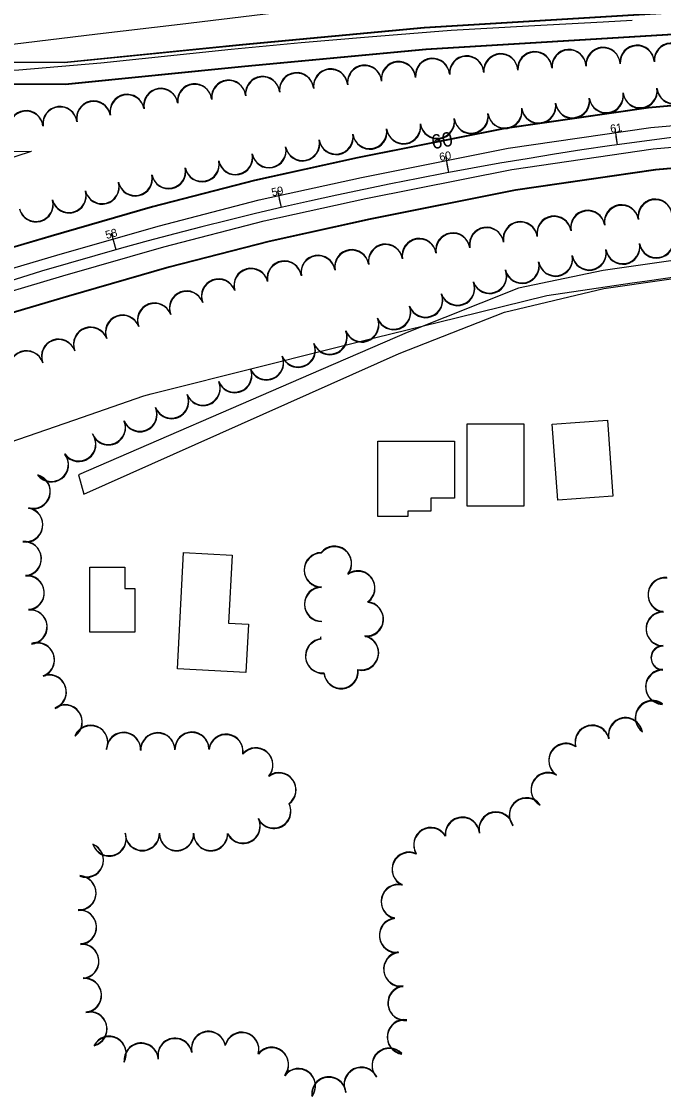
# Model space of a CAD drawing. Extents: x -25029 to 2274964, y -81170 to 687028.
# Drawn here: x 951 to 1327, y -65900 to -65272 of the extents above; entities that cross this region are included whole.
import ezdxf

# ---------------------------------------------------------------- set-up
doc = ezdxf.new("R2010")
doc.units = 0
for name, color, linetype in [('81911BEA - GE_X_CL_20', 7, 'Continuous'), ('81911BEA - GE_X_CL_50', 7, 'Continuous'), ('81911BEA - RW_X_Fee_RW', 7, 'Continuous'), ('BLDG', 7, 'Continuous'), ('GE_X_CL_100', 7, 'Continuous'), ('GE_X_CL_2000', 7, 'Continuous'), ('PM_P_CL_Double_Solid', 7, 'Continuous'), ('PM_P_Lane_Line', 7, 'Continuous'), ('ROAD', 7, 'Continuous'), ('TREES', 7, 'Continuous')]:
    doc.layers.add(name, color=color, linetype=linetype)

msp = doc.modelspace()

# ---------------------------------------------------------------- linework, layer by layer
at = {"layer": '81911BEA - GE_X_CL_20'}
msp.add_arc((1621.33, -67612.97), 2291.83, 90.45939, 116.45939, dxfattribs=at)
at = {"layer": '81911BEA - GE_X_CL_50'}
for p, q in [((1299.62, -65343.84), (1298.92, -65338.89)), ((1200.95, -65360.03), (1200.04, -65355.11)), ((1103.08, -65380.51), (1101.95, -65375.64)), ((1006.19, -65405.24), (1004.85, -65400.42))]:
    msp.add_line(p, q, dxfattribs=at)
at = {"layer": '81911BEA - RW_X_Fee_RW'}
for points in [[(1197.93, -65254.91), (1140.51, -65261.79), (1043.72, -65273.38), (995.33, -65279.17), (945.68, -65285.12), (885.72, -65292.3), (835.36, -65298.33)], [(68.24, -65354.72), (72.11, -65354.69), (232.01, -65353.39), (456.01, -65351.58), (956.79, -65347.51)], [(565.03, -65501.31), (692.49, -65442.3), (823.23, -65390.98), (956.79, -65347.51)], [(1258.25, -65432), (1308.21, -65424.66), (1315.73, -65423.55), (1338.51, -65420.2), (1422.11, -65412.8), (1435.61, -65411.61), (1452.86, -65410.08), (1470.11, -65408.55), (1472.59, -65408.47), (1515.58, -65407.16), (1557.08, -65405.88), (1580.56, -65405.16), (1602.17, -65404.5)], [(668.18, -65630.55), (842.45, -65552.87), (981.41, -65504.84), (1022.56, -65490.62), (1026.79, -65489.56), (1092.11, -65473.14), (1124.77, -65464.93), (1157.43, -65456.73), (1206.12, -65444.86), (1258.25, -65432)]]:
    msp.add_lwpolyline(points, dxfattribs=at)
at = {"layer": 'BLDG'}
for points in [[(1211.75, -65555.25), (1211.75, -65507.09), (1244.9, -65507.09), (1244.9, -65555.25)], [(1264.77, -65551.65), (1261.48, -65507.25), (1293.73, -65504.86), (1297.02, -65549.27)], [(1204.36, -65550.56), (1190.49, -65550.56), (1190.49, -65558.16), (1176.92, -65558.16), (1176.92, -65561.27), (1159.34, -65561.27), (1159.34, -65517.22), (1204.36, -65517.22)], [(1074.11, -65583.81), (1072.02, -65623.65), (1083.73, -65624.26), (1082.25, -65652.51), (1042.12, -65650.4), (1045.7, -65582.31)], [(1011.36, -65590.92), (1011.36, -65603.26), (1017.2, -65603.26), (1017.2, -65628.94), (990.93, -65628.94), (990.93, -65590.92)]]:
    msp.add_lwpolyline(points, close=True, dxfattribs=at)
at = {"layer": 'GE_X_CL_100'}
for p, q in [((1299.62, -65343.84), (1298.22, -65333.94)), ((1200.95, -65360.03), (1199.12, -65350.2)), ((1103.08, -65380.51), (1100.82, -65370.77)), ((1006.19, -65405.24), (1003.51, -65395.61))]:
    msp.add_line(p, q, dxfattribs=at)
at = {"layer": 'GE_X_CL_2000'}
msp.add_lwpolyline([(642.66, -65311.21), (668.62, -65304.54), (674.11, -65303.37), (679.55, -65302.31), (688.96, -65300.98), (698.4, -65299.87), (707.87, -65298.98), (717.34, -65298.33), (726.84, -65297.89), (771.74, -65297.75), (811.01, -65298.74), (869.93, -65300.22), (916.53, -65301.02), (927.48, -65300.92), (938.41, -65300.55), (949.34, -65299.9), (997.25, -65295.81), (1073.58, -65287.85), (1114.54, -65284.06), (1153.86, -65280.75), (1202.26, -65276.86), (1247.51, -65274.26), (1291.27, -65271.98), (1308.27, -65270.96)], dxfattribs=at)
at = {"layer": 'PM_P_CL_Double_Solid'}
msp.add_lwpolyline([(256.92, -65724.32), (448.47, -65628.69), (661.74, -65525.7), (752.85, -65485.26), (811.88, -65462.41), (867.74, -65442.21), (917.24, -65424.43), (971.65, -65408.46), (1030.78, -65391.34), (1090.01, -65376.04), (1149.88, -65362.87), (1235.75, -65345.81), (1319.13, -65333.75), (1448.68, -65322.35), (1545.32, -65315.63), (1632.57, -65314.74), (1717.94, -65313.63), (1753.03, -65313.47)], dxfattribs=at)
at = {"layer": 'PM_P_Lane_Line'}
msp.add_lwpolyline([(246.2, -65743.72), (454.01, -65639.98), (667.02, -65537.11), (757.67, -65496.88), (816.29, -65474.19), (872, -65454.03), (921.14, -65436.39), (975.16, -65420.52), (1034.1, -65403.46), (1092.93, -65388.28), (1152.46, -65375.17), (1237.89, -65358.2), (1320.58, -65346.24), (1449.66, -65334.87), (1545.82, -65328.2), (1632.72, -65327.31), (1718.06, -65326.2), (1752.95, -65326.04)], dxfattribs=at)
at = {"layer": 'ROAD'}
for points in [[(1752.95, -65259.96), (1584.99, -65261.38), (1334.87, -65266.25), (1186.5, -65275.19), (1080.25, -65285.26), (975.89, -65295.62), (858.65, -65295.35), (741.52, -65294.74)], [(1753.09, -65260.39), (1585.13, -65261.79), (1335.01, -65266.63), (1186.64, -65275.55), (1080.38, -65285.61), (976.02, -65295.95), (858.78, -65295.67), (741.65, -65295.05)], [(1752.96, -65272.68), (1585.17, -65274.1), (1335.38, -65278.96), (1187.49, -65287.87), (1081.48, -65297.92), (976.5, -65308.34), (858.61, -65308.07), (740.72, -65307.46), (689.55, -65307.56), (689.61, -65295.02), (741.52, -65294.74)], [(1753.1, -65273.11), (1585.31, -65274.51), (1335.52, -65279.34), (1187.62, -65288.23), (1081.61, -65298.27), (976.63, -65308.67), (858.74, -65308.39), (740.85, -65307.77), (689.68, -65307.86), (689.74, -65295.32), (741.65, -65295.05)], [(251.56, -65713.58), (443.18, -65617.92), (656.69, -65514.81), (748.25, -65474.17), (807.68, -65451.17), (863.67, -65430.92), (913.52, -65413.01), (968.29, -65396.94), (1027.61, -65379.77), (1087.21, -65364.37), (1147.42, -65351.12), (1233.72, -65333.97), (1317.74, -65321.82), (1447.74, -65310.39), (1544.85, -65303.64), (1632.43, -65302.75), (1717.84, -65301.63), (1752.98, -65301.47)], [(251.64, -65713.83), (443.27, -65618.19), (656.8, -65515.11), (748.36, -65474.48), (807.79, -65451.48), (863.79, -65431.24), (913.64, -65413.34), (968.41, -65397.27), (1027.73, -65380.11), (1087.34, -65364.72), (1147.55, -65351.48), (1233.85, -65334.34), (1317.87, -65322.2), (1447.87, -65310.78), (1544.98, -65304.04), (1632.56, -65303.16), (1717.97, -65302.06), (1753.11, -65301.9)], [(251.56, -65754.45), (459.3, -65650.75), (672.07, -65548), (762.27, -65507.96), (820.5, -65485.42), (876.07, -65465.32), (924.86, -65447.8), (978.52, -65432.05), (1037.27, -65415.04), (1095.72, -65399.95), (1154.92, -65386.91), (1239.92, -65370.03), (1321.96, -65358.16), (1450.6, -65346.84), (1546.3, -65340.2), (1632.86, -65339.31), (1718.16, -65338.19), (1753, -65338.04)], [(251.64, -65754.7), (459.39, -65651.02), (672.17, -65548.3), (762.38, -65508.27), (820.61, -65485.74), (876.18, -65465.64), (924.98, -65448.13), (978.64, -65432.38), (1037.39, -65415.38), (1095.84, -65400.3), (1155.04, -65387.27), (1240.04, -65370.4), (1322.09, -65358.54), (1450.73, -65347.23), (1546.43, -65340.6), (1632.99, -65339.72), (1718.29, -65338.62), (1753.13, -65338.47)], [(1753.15, -65376.47), (1592.32, -65380.45), (1538.43, -65384.84), (1479.23, -65392.41), (1434.19, -65399.82), (1383.83, -65406.05), (1339.01, -65410.58), (1291.24, -65417.4), (1241.63, -65427.69), (1176.54, -65453.61), (1120.16, -65477.91), (984.25, -65536.93), (987.43, -65548.13), (1171.98, -65465.93), (1233.6, -65441.63), (1291.76, -65427.79), (1365.04, -65417.42), (1440.68, -65409.32), (1494.42, -65401.17), (1691.64, -65388.49), (1753.15, -65388.12)]]:
    msp.add_lwpolyline(points, dxfattribs=at)
at = {"layer": 'TREES'}
for centre, radius, start, end in [((1271.2, -65298.03), 10, 3.56166, 183.56166), ((1271.33, -65298.4), 10, 3.55466, 183.55466), ((1291.16, -65296.79), 10, 3.56166, 183.56166), ((1291.29, -65297.16), 10, 3.55466, 183.55466), ((1311.12, -65295.54), 10, 3.56166, 183.56166), ((1311.25, -65295.92), 10, 3.55466, 183.55466), ((1331.08, -65294.3), 10, 3.56166, 183.56166), ((1331.21, -65294.68), 10, 3.55466, 183.55466), ((1171.46, -65305.12), 10, 6.06206, 186.06206), ((1171.59, -65305.48), 10, 6.05506, 186.05506), ((1191.37, -65303.22), 10, 4.82431, 184.82431), ((1191.5, -65303.58), 10, 4.81731, 184.81731), ((1211.31, -65301.76), 10, 3.56166, 183.56166), ((1211.44, -65302.12), 10, 3.55466, 183.55466), ((1231.28, -65300.51), 10, 3.56166, 183.56166), ((1231.4, -65300.88), 10, 3.55466, 183.55466), ((1251.24, -65299.27), 10, 3.56166, 183.56166), ((1251.37, -65299.64), 10, 3.55466, 183.55466), ((1111.81, -65311.6), 10, 6.23671, 186.23671), ((1131.69, -65309.43), 10, 6.23671, 186.23671), ((1131.82, -65309.79), 10, 6.22971, 186.22971), ((1151.58, -65307.26), 10, 6.23671, 186.23671), ((1151.7, -65307.62), 10, 6.22971, 186.22971), ((1072.05, -65315.95), 10, 6.23671, 186.23671), ((1072.18, -65316.3), 10, 6.22971, 186.22971), ((1091.93, -65313.78), 10, 6.23671, 186.23671), ((1092.06, -65314.13), 10, 6.22971, 186.22971), ((1111.94, -65311.96), 10, 6.22971, 186.22971), ((1012.67, -65324.31), 10, 11.23626, 191.23626), ((1032.35, -65320.78), 10, 9.06235, 189.06235), ((1032.48, -65321.13), 10, 9.05535, 189.05535), ((1052.17, -65318.12), 10, 6.23671, 186.23671), ((1052.29, -65318.47), 10, 6.22971, 186.22971), ((1293.05, -65314.97), 10, 188.66246, 8.66246), ((1293.17, -65315.35), 10, 188.65546, 8.65546), ((1312.84, -65312.13), 10, 187.6579, 7.6579), ((1312.97, -65312.51), 10, 187.6509, 7.6509), ((1332.69, -65309.64), 10, 186.63199, 6.63199), ((1332.81, -65310.03), 10, 186.62499, 6.62499), ((993.05, -65328.2), 10, 11.23626, 191.23626), ((993.18, -65328.55), 10, 11.22926, 191.22926), ((1012.79, -65324.65), 10, 11.22926, 191.22926), ((1253.5, -65321), 10, 188.66246, 8.66246), ((1253.63, -65321.37), 10, 188.65546, 8.65546), ((1273.27, -65317.98), 10, 188.66247, 8.66247), ((1273.4, -65318.36), 10, 188.65547, 8.65547), ((953.47, -65333.82), 10, 6.73673, 186.73673), ((953.59, -65334.16), 10, 6.72973, 186.72973), ((973.32, -65331.4), 10, 7.16315, 187.16315), ((973.45, -65331.74), 10, 7.15615, 187.15615), ((1213.96, -65327.02), 10, 188.66246, 8.66246), ((1214.08, -65327.39), 10, 188.65546, 8.65546), ((1233.73, -65324.01), 10, 188.66247, 8.66247), ((1233.86, -65324.38), 10, 188.65547, 8.65547), ((1174.41, -65333.04), 10, 188.66246, 8.66246), ((1174.54, -65333.41), 10, 188.65546, 8.65546), ((1194.19, -65330.03), 10, 188.66246, 8.66246), ((1194.31, -65330.4), 10, 188.65546, 8.65546), ((1134.9, -65339.24), 10, 189.66163, 9.66163), ((1135.02, -65339.6), 10, 189.65463, 9.65463), ((1154.64, -65336.06), 10, 188.66246, 8.66246), ((1154.77, -65336.42), 10, 188.65546, 8.65546), ((1095.67, -65347.04), 10, 191.76232, 11.76232), ((1095.79, -65347.39), 10, 191.75532, 11.75532), ((1115.25, -65342.96), 10, 191.76233, 11.76233), ((1115.37, -65343.31), 10, 191.75532, 11.75532), ((1076.09, -65351.11), 10, 191.76233, 11.76233), ((1076.21, -65351.46), 10, 191.75532, 11.75532), ((1036.93, -65359.27), 10, 191.76233, 11.76233), ((1037.05, -65359.61), 10, 191.75532, 11.75532), ((1056.51, -65355.19), 10, 191.76232, 11.76232), ((1056.63, -65355.54), 10, 191.75532, 11.75532), ((1017.38, -65363.48), 10, 192.54187, 12.54187), ((1017.5, -65363.82), 10, 192.53487, 12.53487), ((978.64, -65373.43), 10, 195.02826, 15.02826), ((997.96, -65368.24), 10, 195.02826, 15.02826), ((998.08, -65368.58), 10, 195.02126, 15.02126), ((959.33, -65378.61), 10, 195.02826, 15.02826), ((959.45, -65378.95), 10, 195.02126, 15.02126), ((978.76, -65373.77), 10, 195.02126, 15.02126), ((1321.68, -65385.59), 10, 9.45053, 189.45053), ((1321.8, -65385.97), 10, 9.44353, 189.44353), ((1282.22, -65392.15), 10, 9.45053, 189.45053), ((1282.34, -65392.53), 10, 9.44353, 189.44353), ((1301.95, -65388.87), 10, 9.45053, 189.45053), ((1302.07, -65389.25), 10, 9.44353, 189.44353), ((1242.76, -65398.72), 10, 9.45053, 189.45053), ((1242.88, -65399.09), 10, 9.44353, 189.44353), ((1262.49, -65395.44), 10, 9.45053, 189.45053), ((1262.61, -65395.81), 10, 9.44353, 189.44353), ((1203.31, -65405.29), 10, 9.45053, 189.45053), ((1203.42, -65405.66), 10, 9.44353, 189.44353), ((1223.03, -65402.01), 10, 9.45053, 189.45053), ((1223.15, -65402.38), 10, 9.44353, 189.44353), ((1163.85, -65411.86), 10, 9.45053, 189.45053), ((1163.96, -65412.22), 10, 9.44353, 189.44353), ((1183.58, -65408.57), 10, 9.45053, 189.45053), ((1183.69, -65408.94), 10, 9.44353, 189.44353), ((1302.7, -65403.33), 10, 190.21058, 10.21058), ((1302.82, -65403.71), 10, 190.20358, 10.20358), ((1322.38, -65399.79), 10, 190.21058, 10.21058), ((1322.5, -65400.17), 10, 190.20358, 10.20358), ((1124.39, -65418.43), 10, 9.45053, 189.45053), ((1144.12, -65415.14), 10, 9.45053, 189.45053), ((1144.23, -65415.5), 10, 9.44353, 189.44353), ((1263.33, -65410.42), 10, 190.21058, 10.21058), ((1283.02, -65406.88), 10, 190.21058, 10.21058), ((1283.13, -65407.26), 10, 190.20358, 10.20358), ((1104.66, -65421.71), 10, 9.45053, 189.45053), ((1104.78, -65422.06), 10, 9.44353, 189.44353), ((1124.51, -65418.78), 10, 9.44353, 189.44353), ((1243.79, -65414.6), 10, 193.90401, 13.90401), ((1243.9, -65414.97), 10, 193.89701, 13.89701), ((1263.45, -65410.8), 10, 190.20358, 10.20358), ((1085.16, -65426.02), 10, 15.46882, 195.46882), ((1085.27, -65426.37), 10, 15.46182, 195.46182), ((1224.72, -65420.52), 10, 200.60704, 20.60704), ((1224.83, -65420.89), 10, 200.60004, 20.60004), ((1066.16, -65432.21), 10, 20.63144, 200.63144), ((1066.28, -65432.56), 10, 20.62444, 200.62444), ((1206, -65427.56), 10, 200.60704, 20.60704), ((1206.11, -65427.93), 10, 200.60004, 20.60004), ((1047.45, -65439.26), 10, 20.63144, 200.63144), ((1047.56, -65439.6), 10, 20.62444, 200.62444), ((1187.28, -65434.6), 10, 200.60704, 20.60704), ((1187.39, -65434.97), 10, 200.60004, 20.60004), ((1028.73, -65446.3), 10, 20.63144, 200.63144), ((1028.84, -65446.65), 10, 20.62444, 200.62444), ((1168.56, -65441.65), 10, 200.68942, 20.68942), ((1168.67, -65442.02), 10, 200.68242, 20.68242), ((1010.01, -65453.35), 10, 20.63144, 200.63144), ((1010.12, -65453.69), 10, 20.62444, 200.62444), ((1149.92, -65448.89), 10, 201.72969, 21.72969), ((1150.03, -65449.25), 10, 201.72269, 21.72269), ((991.3, -65460.4), 10, 20.63144, 200.63144), ((991.4, -65460.74), 10, 20.62444, 200.62444), ((1131.34, -65456.29), 10, 201.72969, 21.72969), ((972.58, -65467.44), 10, 20.63144, 200.63144), ((972.69, -65467.78), 10, 20.62444, 200.62444), ((1131.45, -65456.65), 10, 201.72269, 21.72269), ((953.76, -65474.22), 10, 18.94715, 198.94715), ((953.87, -65474.55), 10, 18.94015, 198.94015), ((1112.76, -65463.7), 10, 201.72969, 21.72969), ((1112.87, -65464.05), 10, 201.72269, 21.72269), ((1094.18, -65471.1), 10, 201.72969, 21.72969), ((1094.29, -65471.46), 10, 201.72269, 21.72269), ((1075.6, -65478.51), 10, 201.72969, 21.72969), ((1075.71, -65478.86), 10, 201.72269, 21.72269), ((1057.08, -65486.04), 10, 202.52759, 22.52759), ((1057.18, -65486.39), 10, 202.52059, 22.52059), ((1038.61, -65493.71), 10, 202.57489, 22.57489), ((1038.71, -65494.06), 10, 202.56789, 22.56789), ((1020.14, -65501.39), 10, 202.57489, 22.57489), ((1020.24, -65501.73), 10, 202.56789, 22.56789), ((1001.67, -65509.07), 10, 202.57489, 22.57489), ((1001.77, -65509.41), 10, 202.56789, 22.56789), ((984.33, -65518.76), 10, 215.80998, 35.80998), ((984.43, -65519.1), 10, 215.80298, 35.80298), ((968.31, -65530.72), 10, 217.70475, 37.70475), ((968.41, -65531.06), 10, 217.69775, 37.69775), ((957.68, -65546.46), 10, 254.23103, 74.23103), ((957.77, -65546.8), 10, 254.22403, 74.22403), ((953.29, -65565.94), 10, 260.37623, 80.37623), ((953.38, -65566.28), 10, 260.36923, 80.36923), ((952.46, -65585.77), 10, 274.84772, 94.84772), ((952.55, -65586.1), 10, 274.84072, 94.84072), ((1126.28, -65592.36), 10, 90.46346, 270.46346), ((1126.37, -65592.72), 10, 90.45646, 270.45646), ((1134.03, -65588.58), 10, 321.56383, 141.56383), ((1134.12, -65588.93), 10, 321.55683, 141.55683), ((954.15, -65605.7), 10, 274.84772, 94.84772), ((954.24, -65606.03), 10, 274.84072, 94.84072), ((1147.63, -65602.96), 10, 305.22449, 125.22449), ((1147.72, -65603.32), 10, 305.21749, 125.21749), ((1327.49, -65606.83), 10, 83.92665, 263.92665), ((1327.58, -65607.21), 10, 83.91965, 263.91965), ((1126.44, -65612.36), 10, 90.46346, 270.46346), ((1126.53, -65612.72), 10, 90.45646, 270.45646), ((955.84, -65625.63), 10, 274.84772, 94.84772), ((955.93, -65625.96), 10, 274.84072, 94.84072), ((1152.62, -65621.1), 10, 265.53439, 85.53439), ((1152.71, -65621.46), 10, 265.52739, 85.52739), ((1326.36, -65626.77), 10, 89.58989, 269.58989), ((1326.45, -65627.15), 10, 89.58289, 269.58289), ((960.13, -65644.98), 10, 290.16971, 110.16971), ((1127.06, -65642.68), 10, 94.75409, 274.75409), ((1127.14, -65643.04), 10, 94.74709, 274.74709), ((1126.22, -65632.28), 0.437, 91.28874, 271.28874), ((1126.31, -65632.63), 0.437, 91.28174, 271.28174), ((1149.81, -65640.86), 10, 258.31057, 78.31057), ((1149.9, -65641.22), 10, 258.30357, 78.30357), ((960.22, -65645.31), 10, 290.16271, 110.16271), ((1326.24, -65643.75), 6.98, 89.58989, 269.58989), ((1326.32, -65644.13), 6.98, 89.58289, 269.58289), ((967.08, -65663.73), 10, 290.48287, 110.48287), ((1137.84, -65651.65), 10, 185.70625, 5.70625), ((1137.92, -65652.01), 10, 185.69925, 5.69925), ((1326.08, -65660.73), 10, 89.36786, 269.36786), ((1326.16, -65661.11), 10, 89.36086, 269.36086), ((967.16, -65664.07), 10, 290.47587, 110.47587), ((976.36, -65681.26), 10, 305.28235, 125.28235), ((976.44, -65681.6), 10, 305.27535, 125.27535), ((1320.06, -65678.79), 10, 53.75998, 233.75998), ((1320.14, -65679.17), 10, 53.75298, 233.75298), ((1304.35, -65688.86), 10, 11.54935, 191.54935), ((991.37, -65693.26), 10, 337.46545, 157.46545), ((991.45, -65693.6), 10, 337.45845, 157.45845), ((1284.83, -65693.22), 10, 13.66514, 193.66514), ((1284.91, -65693.6), 10, 13.65814, 193.65814), ((1304.43, -65689.24), 10, 11.54235, 191.54235), ((1010.6, -65697.45), 10, 357.95176, 177.95176), ((1010.68, -65697.79), 10, 357.94476, 177.94476), ((1030.59, -65697.62), 10, 1.03748, 181.03748), ((1030.67, -65697.97), 10, 1.03048, 181.03048), ((1050.59, -65697.26), 10, 1.03748, 181.03748), ((1050.67, -65697.61), 10, 1.03048, 181.03048), ((1070.49, -65698.49), 10, 351.87022, 171.87022), ((1070.57, -65698.85), 10, 351.86322, 171.86322), ((1087.98, -65706.42), 10, 319.38934, 139.38934), ((1088.06, -65706.77), 10, 319.38234, 139.38234), ((1269.46, -65703.84), 10, 55.57836, 235.57836), ((1269.54, -65704.21), 10, 55.57136, 235.57136), ((1101.51, -65720.97), 10, 306.46054, 126.46053), ((1101.59, -65721.32), 10, 306.45354, 126.45353), ((1259.05, -65720.88), 10, 61.57037, 241.57037), ((1259.13, -65721.25), 10, 61.56337, 241.56337), ((1098.47, -65733.41), 10, 206.08013, 26.08013), ((1246.31, -65735.7), 10, 37.04583, 217.04583), ((1246.38, -65736.07), 10, 37.03883, 217.03883), ((1098.55, -65733.76), 10, 206.07313, 26.07313), ((1228.58, -65743.94), 10, 12.8451, 192.8451), ((1228.65, -65744.31), 10, 12.8381, 192.8381), ((1080.5, -65742.18), 10, 205.96561, 25.96561), ((1080.57, -65742.54), 10, 205.95861, 25.95861), ((1208.86, -65747.02), 10, 4.89944, 184.89945), ((1208.94, -65747.39), 10, 4.89244, 184.89245), ((1002.12, -65749.62), 10, 198.59549, 18.59549), ((1002.19, -65749.96), 10, 198.58849, 18.58849), ((1021.6, -65746.45), 10, 179.87774, 359.87774), ((1021.67, -65746.8), 10, 179.87074, 359.87074), ((1041.6, -65746.5), 10, 179.87774, 359.87774), ((1041.67, -65746.84), 10, 179.87074, 359.87074), ((1061.55, -65746.54), 9.95, 179.87774, 359.87774), ((1061.63, -65746.89), 9.95, 179.87074, 359.87074), ((1190.38, -65753.11), 10, 31.57785, 211.57785), ((1190.45, -65753.48), 10, 31.57085, 211.57085), ((988.79, -65762.04), 10, 247.34771, 67.34771), ((988.86, -65762.38), 10, 247.34071, 67.34071), ((1177.71, -65767.45), 10, 65.51286, 245.51286), ((1177.79, -65767.81), 10, 65.50586, 245.50586), ((984.5, -65781.26), 10, 267.45722, 87.45722), ((984.57, -65781.6), 10, 267.45022, 87.45022), ((1171.36, -65786.3), 10, 77.22434, 257.22434), ((1171.43, -65786.67), 10, 77.21734, 257.21734), ((984.7, -65801.23), 10, 273.70537, 93.70537), ((984.77, -65801.57), 10, 273.69837, 93.69837), ((1170.27, -65805.99), 10, 96.43293, 276.43293), ((1170.33, -65806.36), 10, 96.42593, 276.42593), ((986.12, -65821.18), 10, 274.41933, 94.41933), ((986.18, -65821.52), 10, 274.41233, 94.41232), ((1172.79, -65825.83), 10, 98.04636, 278.04636), ((1172.85, -65826.19), 10, 98.03936, 278.03936), ((987.66, -65841.12), 10, 274.41933, 94.41933), ((987.72, -65841.46), 10, 274.41233, 94.41232), ((1175.28, -65845.67), 10, 96.28392, 276.28392), ((1175.34, -65846.04), 10, 96.27692, 276.27692), ((990.9, -65860.78), 10, 284.28611, 104.28611), ((990.96, -65861.12), 10, 284.27911, 104.27911), ((1174.9, -65865.5), 10, 81.51356, 261.51356), ((1174.96, -65865.87), 10, 81.50656, 261.50656), ((1002.16, -65875.22), 10, 331.60814, 151.60814), ((1002.22, -65875.57), 10, 331.60114, 151.60114), ((1040.69, -65876.28), 10, 11.43297, 191.43297), ((1040.74, -65876.63), 10, 11.42597, 191.42597), ((1060.29, -65872.32), 10, 11.43297, 191.43297), ((1060.35, -65872.67), 10, 11.42597, 191.42597), ((1079.78, -65872.82), 10, 345.6242, 165.6242), ((1079.84, -65873.17), 10, 345.6172, 165.6172), ((1020.92, -65879.12), 10, 4.91971, 184.91971), ((1020.98, -65879.47), 10, 4.91271, 184.91271), ((1097.19, -65881.65), 10, 320.58726, 140.58726), ((1097.25, -65882), 10, 320.58026, 140.58026), ((1166.01, -65882.1), 10, 42.14356, 222.14356), ((1166.07, -65882.47), 10, 42.13656, 222.13656), ((1112.87, -65894.05), 10, 322.73953, 142.73953), ((1112.93, -65894.41), 10, 322.73253, 142.73253), ((1149.64, -65893.27), 10, 26.46013, 206.46013), ((1149.7, -65893.63), 10, 26.45313, 206.45313), ((1130.76, -65898.92), 10, 6.8446, 186.8446), ((1130.82, -65899.27), 10, 6.8376, 186.8376)]:
    msp.add_arc(centre, radius, start, end, dxfattribs=at)

# ---------------------------------------------------------------- texts
at = {"layer": '81911BEA - GE_X_CL_50'}
for s, rotation, p in [('61', 8.06919, (1295.74, -65336.81)), ('60', 10.56919, (1195.84, -65353.35)), ('59', 13.06919, (1097.75, -65374.05)), ('58', 15.5692, (1000.67, -65398.99))]:
    msp.add_text(s, height=4.68, rotation=rotation, dxfattribs=at).set_placement(p)
at = {"layer": 'GE_X_CL_100'}
msp.add_text('60', height=8.4, rotation=10.56919, dxfattribs=at).set_placement((1191.56, -65346.52))

doc.saveas('drawing.dxf')
